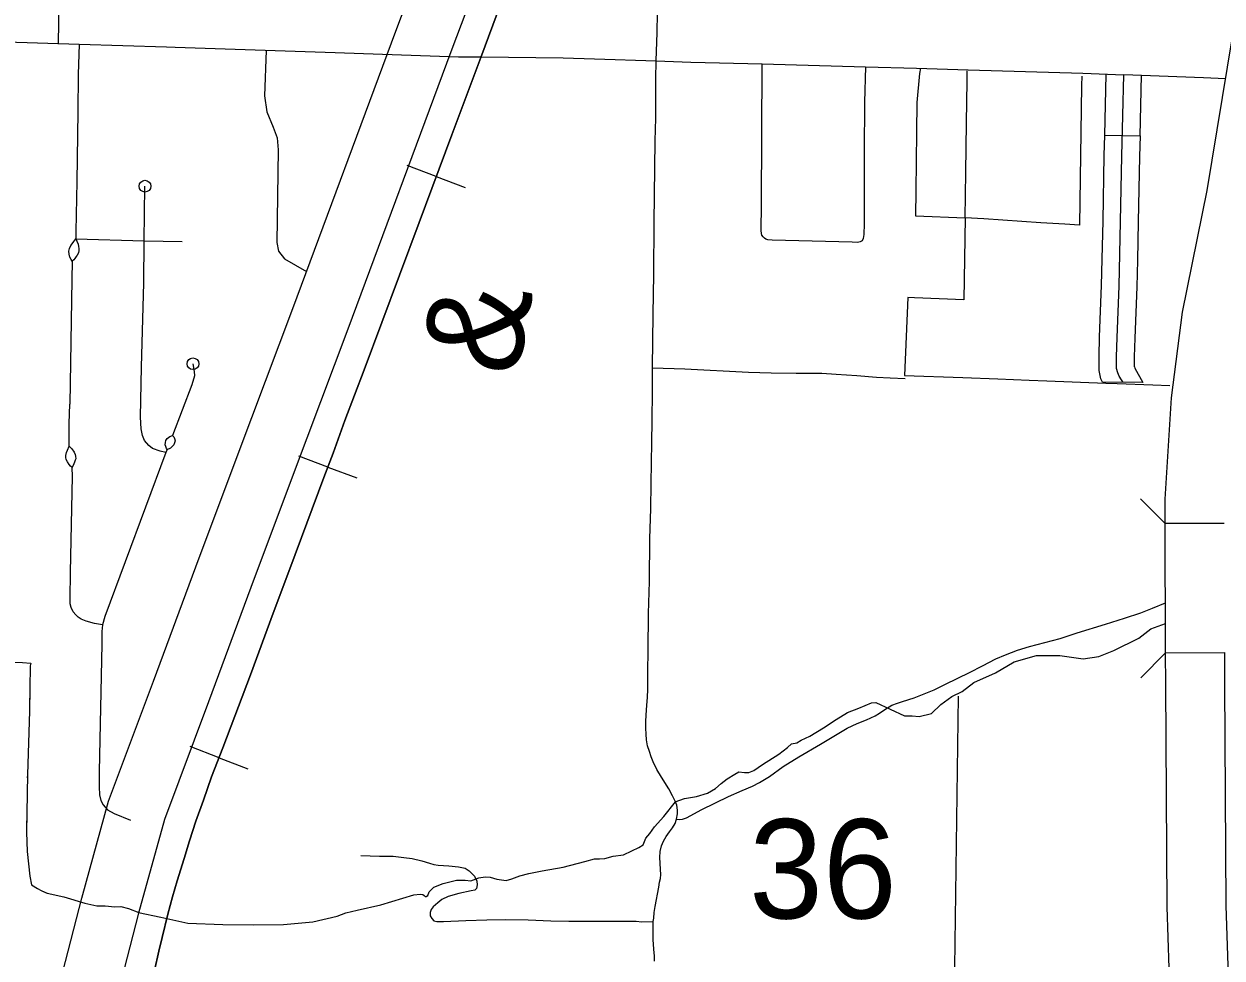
# Model space of a CAD drawing. Extents: x 670147 to 673275, y 705573 to 707613.
# Drawn here: x 671828 to 671930, y 706462.8 to 706542.3 of the extents above; entities that cross this region are included whole.
import ezdxf

# ---------------------------------------------------------------- set-up
doc = ezdxf.new("R2010")
doc.units = 0
for name, color, linetype in [('10', 7, 'Continuous'), ('15', 7, 'Continuous'), ('31', 7, 'Continuous'), ('33', 7, 'Continuous'), ('34', 7, 'Continuous'), ('35', 7, 'Continuous'), ('37', 7, 'Continuous'), ('40', 7, 'Continuous'), ('43', 7, 'Continuous'), ('5', 7, 'Continuous'), ('6', 7, 'Continuous')]:
    doc.layers.add(name, color=color, linetype=linetype)

msp = doc.modelspace()

# ---------------------------------------------------------------- linework, layer by layer
at = {"layer": '10'}
for points in [[(671930.13, 706499.79), (671925.13, 706499.78), (671925.13, 706500.12), (671925.13, 706501.85), (671925.65, 706510.48), (671926.59, 706517.77), (671928.69, 706528.12), (671930.84, 706541.2), (671931.4, 706546.67), (671931.75, 706552.18), (671931.99, 706562.89), (671932.18, 706576.27), (671932.76, 706609.15), (671932.93, 706623.46), (671933.36, 706645.99), (671933.56, 706665.36), (671933.78, 706682.1), (671933.89, 706689.36)], [(671925.16, 706488.79), (671925.16, 706488.91), (671925.13, 706499.79)], [(671925.16, 706488.79), (671930.16, 706488.8), (671930.17, 706486.14), (671930.29, 706467.26), (671930.53, 706459.61), (671930.91, 706454.57), (671931.66, 706447.96), (671933.49, 706436.01), (671934.22, 706430.74), (671935.13, 706420.14), (671935.22, 706403.69), (671935.02, 706391.71), (671934.8, 706379.03), (671934.76, 706376.46), (671935.03, 706373.49), (671937.35, 706366.83), (671941.13, 706356.87), (671942.59, 706352.12), (671944.27, 706343.33), (671945.71, 706333.86), (671947.06, 706323.36), (671947.64, 706307.92), (671948.19, 706298.41)], [(671948.19, 706298.41), (671943.2, 706298.13), (671942.65, 706307.69), (671942.07, 706322.94), (671940.76, 706333.16), (671939.34, 706342.48), (671937.73, 706350.91), (671936.4, 706355.25), (671932.65, 706365.12), (671930.1, 706372.43), (671929.76, 706376.28), (671929.8, 706379.12), (671930.02, 706391.79), (671930.22, 706403.72), (671930.13, 706419.92), (671929.25, 706430.18), (671928.54, 706435.29), (671926.7, 706447.29), (671925.93, 706454.11), (671925.54, 706459.35), (671925.29, 706467.16), (671925.17, 706486.12), (671925.16, 706488.79)]]:
    msp.add_lwpolyline(points, dxfattribs=at)
at = {"layer": '15'}
for points in [[(671832.92, 706467.92), (671835.2, 706476.16), (671839.01, 706486.36), (671842.62, 706496.09), (671846.24, 706505.71), (671850.87, 706518.07), (671859.64, 706541.68), (671862.85, 706550.18)], [(671867.54, 706548.43), (671864.32, 706539.93), (671855.56, 706516.32), (671850.92, 706503.95), (671847.3, 706494.34), (671843.69, 706484.62), (671839.96, 706474.61), (671837.75, 706466.63)], [(671824.93, 706433.41), (671824.96, 706435.3), (671825, 706436.22), (671825.12, 706437.23), (671825.25, 706438.1), (671825.45, 706439.31), (671825.64, 706440.38), (671825.86, 706441.29), (671826.23, 706442.57), (671826.9, 706444.59), (671832.92, 706467.92)], [(671837.75, 706466.63), (671831.7, 706443.17), (671831.01, 706441.09), (671830.7, 706440.01), (671830.54, 706439.35), (671830.38, 706438.47), (671830.19, 706437.32), (671830.08, 706436.56), (671829.99, 706435.81), (671829.96, 706435.14), (671829.93, 706433.33)]]:
    msp.add_lwpolyline(points, dxfattribs=at)
at = {"layer": '31'}
for p, q in [((671919.98, 706532.84), (671922.98, 706532.77)), ((671923.23, 706511.79), (671919.79, 706511.81))]:
    msp.add_line(p, q, dxfattribs=at)
for points in [[(671919.98, 706532.84), (671920.1, 706538)], [(671921.53, 706511.83), (671921.39, 706512), (671921.21, 706512.32), (671921.08, 706512.61), (671920.99, 706512.98), (671920.99, 706513.98), (671921.03, 706515.62), (671921.21, 706519.99), (671921.33, 706525.5), (671921.44, 706531.06), (671921.6, 706537.96)], [(671922.98, 706532.77), (671923.1, 706537.93)], [(671919.76, 706522.28), (671919.83, 706525.53), (671919.94, 706531.09), (671919.98, 706532.84)], [(671922.98, 706532.77), (671922.94, 706531.02), (671922.83, 706525.47), (671922.76, 706522.21)], [(671919.79, 706511.81), (671919.65, 706512.11), (671919.49, 706512.81), (671919.49, 706514), (671919.53, 706515.67), (671919.71, 706520.03), (671919.76, 706522.28)], [(671922.76, 706522.21), (671922.71, 706519.94), (671922.53, 706515.57), (671922.49, 706513.96), (671922.49, 706513.16), (671922.5, 706513.11), (671922.54, 706513.01), (671923.23, 706511.79)]]:
    msp.add_lwpolyline(points, dxfattribs=at)
at = {"layer": '33'}
for points in [[(671881.81, 706539.15), (671881.9, 706541.56), (671881.95, 706544.88), (671882.01, 706546.77), (671882.02, 706548.43), (671882.22, 706555.07), (671882.35, 706563.19), (671882.49, 706573.96), (671882.55, 706584.34), (671882.61, 706590.58), (671882.58, 706591.05), (671882.48, 706591.38), (671882.19, 706591.77), (671881.96, 706591.95), (671881.67, 706592.07), (671881.4, 706592.11), (671880.86, 706592.19)], [(671830.94, 706540.58), (671831.1, 706551.88), (671831.08, 706557.57)], [(671820.25, 706540.96), (671832.7, 706540.58), (671840.13, 706540.34), (671840.87, 706540.31), (671854.47, 706539.86), (671864.97, 706539.51)], [(671832.7, 706540.58), (671832.62, 706538), (671832.59, 706534.82), (671832.5, 706528.9), (671832.4, 706524.64), (671832.4, 706524.19), (671832.4, 706524.01)], [(671848.6, 706540.05), (671848.47, 706536.19), (671848.66, 706534.82), (671849.22, 706533.52), (671849.54, 706532.6), (671849.64, 706531.59), (671849.51, 706523.71), (671849.67, 706522.96), (671850.16, 706522.3), (671852.04, 706521.22)], [(671864.97, 706539.51), (671866.92, 706539.49), (671873.9, 706539.41), (671876.55, 706539.34), (671881.81, 706539.15), (671884.76, 706539.04), (671890.82, 706538.9), (671899.63, 706538.65), (671903.97, 706538.53), (671908.35, 706538.38), (671918.1, 706538.1), (671921.6, 706537.96)], [(671881.66, 706462.55), (671881.67, 706462.98), (671881.6, 706463.56), (671881.55, 706464.38), (671881.55, 706464.94), (671881.55, 706465.27), (671881.56, 706465.91), (671881.59, 706466.2), (671881.62, 706466.68), (671881.72, 706467.2), (671882.03, 706468.83), (671882.09, 706469.27), (671882.17, 706469.59), (671882.19, 706469.91), (671882.17, 706470.35), (671882.14, 706470.89), (671882.12, 706471.38), (671882.15, 706471.88), (671882.26, 706472.35), (671882.43, 706472.77), (671882.65, 706473.14), (671882.95, 706473.54), (671883.18, 706473.88), (671883.41, 706474.27), (671883.54, 706474.62), (671883.61, 706475.07), (671883.62, 706475.4), (671883.56, 706475.83), (671883.46, 706476.1), (671883.2, 706476.62), (671882.87, 706477.22), (671882.25, 706478.2), (671881.87, 706478.85), (671881.56, 706479.5), (671881.38, 706479.92), (671881.23, 706480.38), (671881.07, 706480.88), (671880.99, 706481.38), (671880.95, 706481.85), (671880.92, 706482.38), (671880.91, 706482.93), (671880.94, 706483.49), (671881, 706484.33), (671881.06, 706484.98), (671881.1, 706485.69), (671881.1, 706486.3), (671881.1, 706487.17), (671881.12, 706488.98), (671881.14, 706492.13), (671881.23, 706494.84), (671881.27, 706498.51), (671881.36, 706501.05), (671881.38, 706503.18), (671881.44, 706506.71), (671881.47, 706508.51), (671881.47, 706509.34), (671881.49, 706510.21), (671881.5, 706513.04), (671881.55, 706517.59), (671881.6, 706520.98), (671881.64, 706525.4), (671881.72, 706532.35), (671881.76, 706534.27), (671881.76, 706537.64), (671881.81, 706539.15)], [(671899.63, 706538.65), (671899.54, 706535.64), (671899.51, 706531.38), (671899.49, 706525.28), (671899.48, 706524.37), (671899.43, 706524.03), (671899.32, 706523.84), (671899.17, 706523.75), (671898.93, 706523.71), (671898.49, 706523.72), (671891.66, 706523.91), (671891.3, 706523.93), (671891.14, 706523.99), (671891.01, 706524.07), (671890.9, 706524.18), (671890.8, 706524.33), (671890.76, 706524.47), (671890.73, 706524.71), (671890.76, 706526.9), (671890.82, 706538.9)], [(671930.25, 706537.63), (671928.38, 706537.72), (671921.6, 706537.96)], [(671840.06, 706505.84), (671839.58, 706505.95), (671838.95, 706506.16), (671838.62, 706506.43), (671838.26, 706506.84), (671838.08, 706507.28), (671837.96, 706507.83), (671837.92, 706508.83), (671838, 706513.11), (671838.19, 706520.24), (671838.22, 706523.84), (671838.3, 706528.49)], [(671832.4, 706524.01), (671832.49, 706523.82), (671832.6, 706523.56), (671832.64, 706523.37), (671832.68, 706523.19), (671832.68, 706523.01), (671832.63, 706522.82), (671832.53, 706522.61), (671832.45, 706522.5), (671832.33, 706522.33), (671832.23, 706522.23), (671832.1, 706522.12), (671832.02, 706522.24), (671831.91, 706522.45), (671831.85, 706522.72), (671831.82, 706522.97), (671831.88, 706523.2), (671831.98, 706523.43), (671832.09, 706523.6), (671832.23, 706523.79), (671832.4, 706524.01)], [(671832.4, 706524.01), (671838.22, 706523.84), (671841.46, 706523.78)], [(671832.1, 706522.12), (671832.07, 706520.56), (671831.91, 706509.95)], [(671842.38, 706513.38), (671842.49, 706512.72), (671842.51, 706512.35), (671842.29, 706511.6), (671840.64, 706507.28)], [(671831.86, 706506.37), (671831.85, 706507.2), (671831.86, 706508.3), (671831.91, 706509.95)], [(671840.64, 706507.28), (671840.75, 706507.16), (671840.82, 706507.01), (671840.86, 706506.81), (671840.81, 706506.64), (671840.74, 706506.48), (671840.65, 706506.36), (671840.54, 706506.25), (671840.46, 706506.19), (671840.37, 706506.14), (671840.2, 706506.09), (671840.14, 706506.17), (671840.06, 706506.33), (671840.03, 706506.47), (671840.04, 706506.69), (671840.08, 706506.86), (671840.18, 706507.02), (671840.3, 706507.12), (671840.4, 706507.19), (671840.64, 706507.28)], [(671831.86, 706506.37), (671832.06, 706506.14), (671832.28, 706505.85), (671832.37, 706505.66), (671832.39, 706505.52), (671832.4, 706505.3), (671832.36, 706505.18), (671832.3, 706505), (671832.25, 706504.86), (671832.09, 706504.55), (671831.97, 706504.67), (671831.85, 706504.82), (671831.7, 706505.04), (671831.59, 706505.23), (671831.55, 706505.41), (671831.55, 706505.57), (671831.62, 706505.82), (671831.7, 706506.02), (671831.86, 706506.37)], [(671840.2, 706506.09), (671840.06, 706505.84), (671834.87, 706491.87), (671834.69, 706491.16), (671834.64, 706490.59), (671834.64, 706489.52), (671834.39, 706478.68), (671834.39, 706477.38), (671834.42, 706476.69), (671834.55, 706476.21), (671834.74, 706475.85), (671835.1, 706475.41), (671835.67, 706475.11), (671837.07, 706474.54)], [(671834.69, 706491.16), (671834.01, 706491.29), (671833.3, 706491.47), (671832.88, 706491.64), (671832.61, 706491.82), (671832.4, 706492.02), (671832.18, 706492.28), (671832.02, 706492.64), (671831.92, 706492.94), (671831.92, 706493.39), (671831.95, 706495.64), (671832.13, 706503.79), (671832.09, 706504.55)]]:
    msp.add_lwpolyline(points, dxfattribs=at)
for centre in [(671838.3, 706528.49), (671842.38, 706513.38)]:
    msp.add_circle(centre, 0.5, dxfattribs=at)
at = {"layer": '34'}
for points in [[(671881.5, 706513.04), (671884.25, 706512.94), (671889.65, 706512.67), (671891.59, 706512.62), (671893.72, 706512.59), (671895.89, 706512.58), (671897.12, 706512.5), (671898.87, 706512.38), (671900.54, 706512.23), (671901.71, 706512.17), (671903, 706512.14)], [(671883.54, 706474.62), (671883.8, 706474.61), (671884.05, 706474.64), (671884.38, 706474.74), (671885.7, 706475.44), (671887.96, 706476.55), (671889.11, 706477.06), (671889.99, 706477.45), (671890.6, 706477.76), (671891.46, 706478.25), (671892.62, 706479.1), (671893.95, 706479.94), (671895.8, 706481), (671897.07, 706481.79), (671898.07, 706482.37), (671898.91, 706482.77), (671899.69, 706483.07), (671900.45, 706483.41), (671900.81, 706483.64), (671901.27, 706483.96), (671901.87, 706484.32), (671902.34, 706484.49), (671902.77, 706484.64), (671903.75, 706484.94), (671904.74, 706485.34), (671905.45, 706485.64), (671906.36, 706486.09), (671907.47, 706486.64), (671908.47, 706487.12), (671909.56, 706487.69), (671910.71, 706488.27), (671911.52, 706488.62), (671912.54, 706489.01), (671913.57, 706489.33), (671914.87, 706489.67), (671916.19, 706490), (671917.64, 706490.49), (671920.05, 706491.23), (671921.66, 706491.74), (671923.05, 706492.19), (671924.04, 706492.57), (671925.15, 706493.05)], [(671856.66, 706471.55), (671858.25, 706471.49), (671859.43, 706471.47), (671860.34, 706471.37), (671861.03, 706471.28), (671861.85, 706471.08), (671862.51, 706470.89), (671862.88, 706470.76), (671863.25, 706470.7), (671864.17, 706470.67), (671864.99, 706470.58), (671865.54, 706470.46), (671865.9, 706470.24), (671866.33, 706469.77), (671866.53, 706469.35), (671866.58, 706469.05), (671866.5, 706468.74), (671866.37, 706468.6), (671866.06, 706468.54), (671865, 706468.29), (671864.11, 706468.05), (671863.56, 706467.79), (671863.21, 706467.52), (671862.82, 706467.17), (671862.64, 706466.93), (671862.56, 706466.69), (671862.56, 706466.41), (671862.7, 706466.18), (671862.88, 706465.99), (671863.15, 706465.92), (671863.69, 706465.93), (671865.61, 706466.01), (671867.38, 706466.07), (671868.96, 706466.08), (671870.9, 706466.06), (671872.83, 706465.97), (671874.36, 706465.94), (671877.73, 706465.94), (671879.47, 706465.96), (671880.1, 706465.95), (671880.58, 706465.9), (671881.56, 706465.91)]]:
    msp.add_lwpolyline(points, dxfattribs=at)
at = {"layer": '35'}
for points in [[(671908.83, 706486.27), (671910.69, 706487.09), (671912.27, 706488.02), (671914.16, 706488.55), (671916.15, 706488.55), (671918.14, 706488.28), (671919.46, 706488.48), (671920.74, 706488.99), (671922.88, 706490.02), (671923.9, 706490.82), (671925.15, 706491.28)], [(671900.5, 706484.57), (671902.94, 706483.41), (671903.6, 706483.41), (671904.18, 706483.36), (671905.22, 706483.63), (671906.02, 706484.38), (671906.97, 706485.08), (671907.83, 706485.48), (671908.83, 706486.27)], [(671883.41, 706476.11), (671884.22, 706476.38), (671885.24, 706476.56), (671886.16, 706476.83), (671886.85, 706477.23), (671887.34, 706477.66), (671887.83, 706478.05), (671888.49, 706478.47), (671888.84, 706478.65), (671889.31, 706478.61), (671889.68, 706478.59), (671890.1, 706478.77), (671890.84, 706479.28), (671892.25, 706480.16), (671892.98, 706480.73), (671893.33, 706481.04), (671893.78, 706481.12), (671894.15, 706481.34), (671894.88, 706481.69), (671896.04, 706482.4), (671897.12, 706483.12), (671898.08, 706483.71), (671899.05, 706484.08), (671900.13, 706484.53), (671900.5, 706484.57), (671900.53, 706484.57)], [(671837.76, 706466.69), (671839.66, 706466.29), (671841.94, 706465.78), (671844.92, 706465.67), (671847.51, 706465.63), (671850.1, 706465.67), (671852.57, 706465.9), (671854.64, 706466.37), (671855.39, 706466.65), (671856.37, 706466.88), (671858.37, 706467.35), (671861.19, 706468.18), (671861.72, 706468.25), (671861.94, 706468.23), (671862.06, 706468.12), (671862.14, 706468.04), (671862.23, 706468.04), (671862.37, 706468.12), (671862.49, 706468.45), (671862.88, 706468.84), (671863.68, 706469.14), (671864.8, 706469.43), (671865.55, 706469.43), (671866.02, 706469.39), (671866.72, 706469.65), (671867.25, 706469.73), (671867.67, 706469.69), (671868.23, 706469.51), (671869.04, 706469.41), (671869.51, 706469.55), (671870.2, 706469.82), (671870.97, 706470), (671872.09, 706470.22), (671873.89, 706470.55), (671875.73, 706471.04), (671876.54, 706471.24), (671876.99, 706471.26), (671877.44, 706471.28), (671878.14, 706471.47), (671879.01, 706471.59), (671879.73, 706471.92), (671880.34, 706472.22), (671880.69, 706472.45), (671880.91, 706473), (671881.26, 706473.41), (671881.65, 706473.97), (671882.46, 706474.86), (671883.46, 706476.1)]]:
    msp.add_lwpolyline(points, dxfattribs=at)
at = {"layer": '37'}
for points in [[(671925.13, 706499.78), (671923.01, 706501.9)], [(671923.05, 706486.66), (671925.16, 706488.79)]]:
    msp.add_lwpolyline(points, dxfattribs=at)
at = {"layer": '40'}
for p, q in [((671863.09, 706529.31), (671860.62, 706530.24)), ((671863.09, 706529.31), (671865.56, 706528.39)), ((671853.85, 706504.58), (671851.38, 706505.51)), ((671853.85, 706504.58), (671856.33, 706503.66)), ((671844.6, 706479.86), (671842.13, 706480.81)), ((671844.6, 706479.86), (671847.06, 706478.91))]:
    msp.add_line(p, q, dxfattribs=at)
for points in [[(671843.27, 706476.25), (671843.97, 706478.22), (671844.92, 706480.7), (671847.27, 706486.91), (671849.2, 706492.17), (671850.62, 706495.93), (671853.53, 706503.71), (671854.3, 706505.78), (671855.31, 706508.56), (671856.94, 706512.85), (671859.95, 706520.93), (671861.62, 706525.39), (671864.42, 706532.87), (671866.88, 706539.45), (671867.9, 706542.19), (671870.27, 706548.52)], [(671870.27, 706548.52), (671867.9, 706542.19), (671866.88, 706539.45), (671864.42, 706532.87), (671861.62, 706525.39), (671859.95, 706520.93), (671856.94, 706512.85), (671855.31, 706508.56), (671854.3, 706505.78), (671853.53, 706503.71), (671850.62, 706495.93), (671849.2, 706492.17), (671847.27, 706486.91), (671844.92, 706480.7)], [(671844.92, 706480.7), (671843.97, 706478.22), (671843.27, 706476.25), (671842.64, 706474.47), (671842.08, 706472.78), (671841.62, 706471.29), (671841.05, 706469.38), (671840.65, 706468.01), (671840.25, 706466.55), (671839.77, 706464.55), (671839.48, 706463.4), (671839.12, 706461.76)], [(671839.12, 706461.76), (671839.48, 706463.4), (671839.77, 706464.55), (671840.25, 706466.55), (671840.65, 706468.01), (671841.05, 706469.38), (671841.62, 706471.29), (671842.08, 706472.78), (671842.64, 706474.47), (671843.27, 706476.25)]]:
    msp.add_lwpolyline(points, dxfattribs=at)
at = {"layer": '43'}
for points in [[(671813.27, 706488.31), (671817.56, 706488.14), (671827.87, 706487.95), (671828.58, 706487.91), (671828.54, 706487.68), (671828.47, 706483.81), (671828.29, 706478.44), (671828.21, 706473.53), (671828.27, 706471.88), (671828.5, 706469.77), (671828.64, 706469.04), (671829.14, 706468.72), (671829.46, 706468.55), (671829.97, 706468.34), (671831.4, 706468.01), (671833.17, 706467.47), (671834.2, 706467.24), (671834.9, 706467.26), (671835.73, 706467.16), (671836.25, 706467.2), (671836.9, 706467.03), (671837.78, 706466.69)], [(671828.51, 706486.07), (671828.47, 706483.81), (671828.29, 706478.44), (671828.28, 706478.15)], [(671828.24, 706475.51), (671828.21, 706473.53), (671828.27, 706471.88), (671828.5, 706469.77), (671828.64, 706469.04), (671829.14, 706468.72), (671829.46, 706468.55), (671829.89, 706468.37)]]:
    msp.add_lwpolyline(points, dxfattribs=at)
at = {"layer": '6'}
for points in [[(671904.31, 706538.52), (671904.2, 706538.08), (671903.99, 706535.6), (671903.96, 706533.09), (671903.93, 706530.59), (671903.89, 706528.09), (671903.87, 706525.98), (671908.1, 706525.8), (671907.99, 706518.81), (671903.78, 706518.98), (671903.22, 706519.01), (671902.94, 706512.39), (671907.9, 706512.21), (671910.88, 706512.09), (671913.54, 706511.99), (671915.05, 706511.93), (671920.07, 706511.74), (671921.04, 706511.7), (671924.06, 706511.59), (671925.52, 706511.53)], [(671918.02, 706537.85), (671918.01, 706537.05), (671917.94, 706533.05), (671917.88, 706529.16), (671917.82, 706525.18), (671916.59, 706525.26), (671914.53, 706525.38), (671909.68, 706525.7), (671908.1, 706525.8), (671908.15, 706529.65), (671908.22, 706533.87), (671908.27, 706537.42), (671908.28, 706538.3)], [(671907.5, 706485.1), (671907.16, 706459.92), (671907.04, 706453.5), (671907, 706451.76), (671906.93, 706448.09), (671906.78, 706440.69), (671906.64, 706433.47), (671906.43, 706407.74), (671906.31, 706394.57), (671906.24, 706381.46), (671906.18, 706372.22), (671906.16, 706368.39), (671908.37, 706368.32), (671910.58, 706368.24), (671912.58, 706368.16), (671914.56, 706368.09), (671916.43, 706368.02), (671919.36, 706367.91), (671920.93, 706367.97), (671920.82, 706361.07), (671920.74, 706355.02)]]:
    msp.add_lwpolyline(points, dxfattribs=at)

# ---------------------------------------------------------------- texts
at = {"layer": '40'}
msp.add_text('&', height=8.45, rotation=79.4511, dxfattribs=at).set_placement((671869.95, 706512.12))
at = {"layer": '5'}
msp.add_text('36', height=8.448, dxfattribs=at).set_placement((671889.71, 706466.18))

doc.saveas('drawing.dxf')
